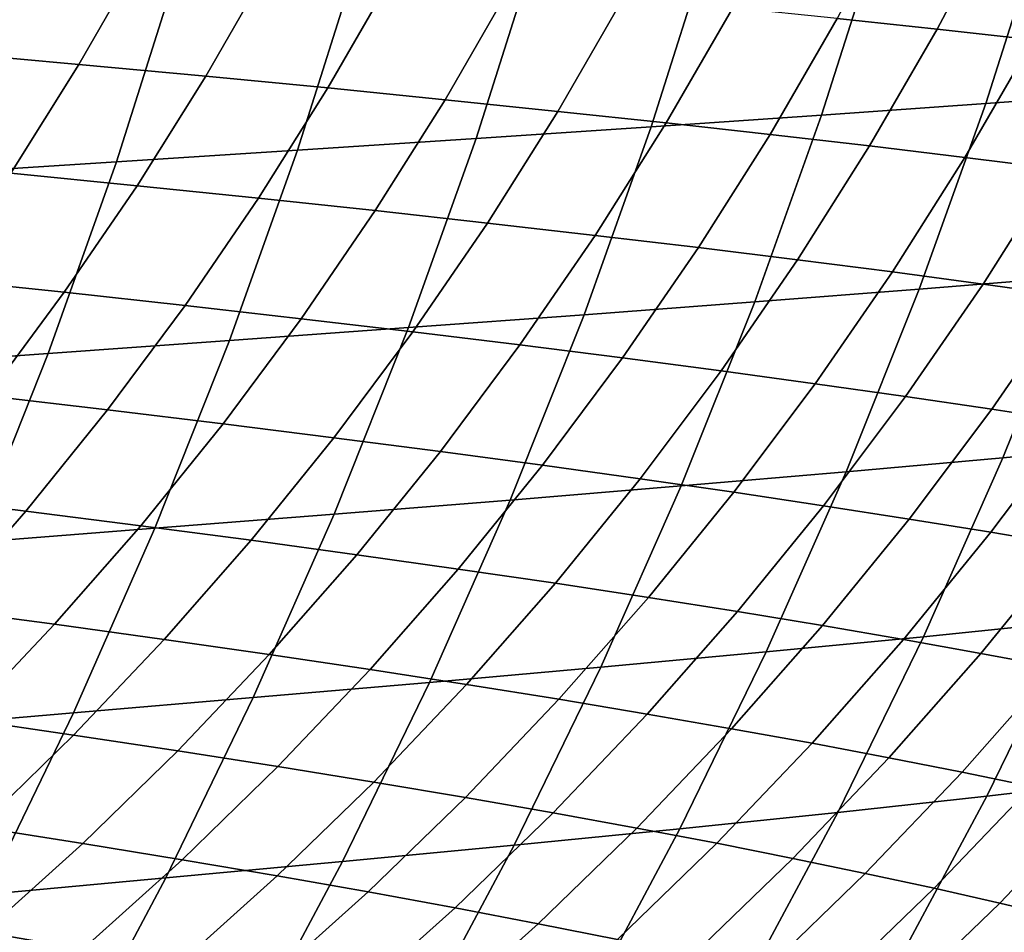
# Model space of a CAD drawing. Header units: metres. Extents: x -240 to 45, y -77 to 27.
# Tile 1039 of 1056: x 31.04 to 35.64, y -12.01 to -7.75. Entities that reach past the tile are written whole.
import ezdxf

# ---------------------------------------------------------------- set-up
doc = ezdxf.new("R2010")
doc.units = ezdxf.units.M
doc.layers.add('solid_102011X2', color=7, linetype='CONTINUOUS')

msp = doc.modelspace()

# ---------------------------------------------------------------- linework, layer by layer
at = {"layer": 'solid_102011X2'}
for points in [[(35.149315, -7.191954, 266.557312), (34.85775, -7.744752, 266.502838), (35.324764, -7.794761, 264.368408), (35.618553, -7.238393, 264.420624)], [(35.618553, -7.238393, 264.420624), (35.324764, -7.794761, 264.368408), (35.772118, -7.844484, 262.232178), (36.068081, -7.284567, 262.282166)], [(36.558884, -7.217319, 54.2243), (36.281139, -8.087921, 54.278053), (35.551895, -8.141771, 49.821568), (35.830948, -7.265382, 49.764946)], [(35.830948, -7.265382, 49.764946), (35.551895, -8.141771, 49.821568), (34.785622, -8.195791, 45.38343), (35.065994, -7.313598, 45.32407)], [(35.065994, -7.313598, 45.32407), (34.785622, -8.195791, 45.38343), (33.990448, -8.249981, 40.97644), (34.272198, -7.361967, 40.914631)], [(30.999958, -7.387221, 281.36795), (30.705156, -7.903097, 281.292023), (31.319717, -7.958549, 279.181335), (31.617262, -7.439053, 279.25473)], [(34.272198, -7.361967, 40.914631), (33.990448, -8.249981, 40.97644), (33.173294, -8.304336, 36.604523), (33.45649, -7.410484, 36.540619)], [(31.617262, -7.439053, 279.25473), (31.319717, -7.958549, 279.181335), (31.911537, -8.013742, 277.06665), (32.211773, -7.490644, 277.137512)], [(33.45649, -7.410484, 36.540619), (33.173294, -8.304336, 36.604523), (32.339539, -8.358847, 32.264374), (32.624256, -7.459141, 32.198708)], [(32.624256, -7.459141, 32.198708), (32.339539, -8.358847, 32.264374), (31.494825, -8.413509, 27.954935), (31.781137, -7.507931, 27.887833)], [(31.781137, -7.507931, 27.887833), (31.494825, -8.413509, 27.954935), (30.644909, -8.468315, 23.675983), (30.932898, -7.556849, 23.607777)], [(32.211773, -7.490644, 277.137512), (31.911537, -8.013742, 277.06665), (32.481052, -8.06867, 274.948273), (32.783924, -7.541986, 275.016602)], [(32.783924, -7.541986, 275.016602), (32.481052, -8.06867, 274.948273), (33.028698, -8.123326, 272.826538), (33.334156, -7.593075, 272.892365)], [(33.334156, -7.593075, 272.892365), (33.028698, -8.123326, 272.826538), (33.554913, -8.177703, 270.701752), (33.8629, -7.643903, 270.765137)], [(33.8629, -7.643903, 270.765137), (33.554913, -8.177703, 270.701752), (34.060143, -8.231795, 268.57428), (34.370613, -7.694464, 268.635193)], [(34.370613, -7.694464, 268.635193), (34.060143, -8.231795, 268.57428), (34.544846, -8.285595, 266.444397), (34.85775, -7.744752, 266.502838)], [(34.85775, -7.744752, 266.502838), (34.544846, -8.285595, 266.444397), (35.009476, -8.339095, 264.312347), (35.324764, -7.794761, 264.368408)], [(35.324764, -7.794761, 264.368408), (35.009476, -8.339095, 264.312347), (35.454494, -8.39229, 262.178528), (35.772118, -7.844484, 262.232178)], [(35.772118, -7.844484, 262.232178), (35.454494, -8.39229, 262.178528), (35.880356, -8.445173, 260.043152), (36.200268, -7.893915, 260.094452)], [(30.705156, -7.903097, 281.292023), (30.390697, -8.40677, 281.211029), (31.002333, -8.465755, 279.103058), (31.319717, -7.958549, 279.181335)], [(31.319717, -7.958549, 279.181335), (31.002333, -8.465755, 279.103058), (31.591284, -8.524466, 276.991058), (31.911537, -8.013742, 277.06665)], [(31.911537, -8.013742, 277.06665), (31.591284, -8.524466, 276.991058), (32.157986, -8.582894, 274.875366), (32.481052, -8.06867, 274.948273)], [(32.481052, -8.06867, 274.948273), (32.157986, -8.582894, 274.875366), (32.702877, -8.641033, 272.756317), (33.028698, -8.123326, 272.826538)], [(33.028698, -8.123326, 272.826538), (32.702877, -8.641033, 272.756317), (33.226387, -8.698875, 270.634186), (33.554913, -8.177703, 270.701752)], [(36.281139, -8.087921, 54.278053), (35.971996, -8.947475, 54.337883), (35.241287, -9.007035, 49.884594), (35.551895, -8.141771, 49.821568)], [(33.554913, -8.177703, 270.701752), (33.226387, -8.698875, 270.634186), (33.72897, -8.756414, 268.509338), (34.060143, -8.231795, 268.57428)], [(35.551895, -8.141771, 49.821568), (35.241287, -9.007035, 49.884594), (34.47353, -9.066779, 45.449512), (34.785622, -8.195791, 45.38343)], [(34.785622, -8.195791, 45.38343), (34.47353, -9.066779, 45.449512), (33.676811, -9.126709, 41.045242), (33.990448, -8.249981, 40.97644)], [(33.990448, -8.249981, 40.97644), (33.676811, -9.126709, 41.045242), (32.858036, -9.186818, 36.675655), (33.173294, -8.304336, 36.604523)], [(34.060143, -8.231795, 268.57428), (33.72897, -8.756414, 268.509338), (34.211079, -8.813643, 266.38205), (34.544846, -8.285595, 266.444397)], [(33.173294, -8.304336, 36.604523), (32.858036, -9.186818, 36.675655), (32.022575, -9.247103, 32.337475), (32.339539, -8.358847, 32.264374)], [(34.544846, -8.285595, 266.444397), (34.211079, -8.813643, 266.38205), (34.673168, -8.870553, 264.252594), (35.009476, -8.339095, 264.312347)], [(32.339539, -8.358847, 32.264374), (32.022575, -9.247103, 32.337475), (31.176069, -9.307554, 28.029642), (31.494825, -8.413509, 27.954935)], [(35.009476, -8.339095, 264.312347), (34.673168, -8.870553, 264.252594), (35.115692, -8.927137, 262.121277), (35.454494, -8.39229, 262.178528)], [(35.454494, -8.39229, 262.178528), (35.115692, -8.927137, 262.121277), (35.539112, -8.98339, 259.988403), (35.880356, -8.445173, 260.043152)], [(31.494825, -8.413509, 27.954935), (31.176069, -9.307554, 28.029642), (30.324272, -9.368167, 23.751921), (30.644909, -8.468315, 23.675983)], [(35.880356, -8.445173, 260.043152), (35.539112, -8.98339, 259.988403), (35.943878, -9.039303, 257.854279), (36.287514, -8.497736, 257.906525)], [(31.002333, -8.465755, 279.103058), (30.665585, -8.959882, 279.02002), (31.251493, -9.022018, 276.910889), (31.591284, -8.524466, 276.991058)], [(31.591284, -8.524466, 276.991058), (31.251493, -9.022018, 276.910889), (31.815212, -9.083858, 274.798035), (32.157986, -8.582894, 274.875366)], [(32.157986, -8.582894, 274.875366), (31.815212, -9.083858, 274.798035), (32.357174, -9.14539, 272.681793), (32.702877, -8.641033, 272.756317)], [(32.702877, -8.641033, 272.756317), (32.357174, -9.14539, 272.681793), (32.877823, -9.206608, 270.5625), (33.226387, -8.698875, 270.634186)], [(33.226387, -8.698875, 270.634186), (32.877823, -9.206608, 270.5625), (33.377594, -9.267505, 268.44043), (33.72897, -8.756414, 268.509338)], [(33.72897, -8.756414, 268.509338), (33.377594, -9.267505, 268.44043), (33.856949, -9.328073, 266.315887), (34.211079, -8.813643, 266.38205)], [(34.211079, -8.813643, 266.38205), (33.856949, -9.328073, 266.315887), (34.316341, -9.388304, 264.189178), (34.673168, -8.870553, 264.252594)], [(34.673168, -8.870553, 264.252594), (34.316341, -9.388304, 264.189178), (34.756222, -9.448191, 262.060577), (35.115692, -8.927137, 262.121277)], [(36.662163, -8.888038, 58.796177), (36.323685, -9.729756, 58.858524), (35.631878, -9.79481, 54.403709), (35.971996, -8.947475, 54.337883)], [(35.115692, -8.927137, 262.121277), (34.756222, -9.448191, 262.060577), (35.177048, -9.507727, 259.930359), (35.539112, -8.98339, 259.988403)], [(35.971996, -8.947475, 54.337883), (35.631878, -9.79481, 54.403709), (34.899548, -9.859994, 49.953938), (35.241287, -9.007035, 49.884594)], [(30.665585, -8.959882, 279.02002), (30.310011, -9.440176, 278.932343), (30.892704, -9.505643, 276.826233), (31.251493, -9.022018, 276.910889)], [(35.539112, -8.98339, 259.988403), (35.177048, -9.507727, 259.930359), (35.579273, -9.566903, 257.798859), (35.943878, -9.039303, 257.854279)], [(31.251493, -9.022018, 276.910889), (30.892704, -9.505643, 276.826233), (31.453272, -9.570796, 274.7164), (31.815212, -9.083858, 274.798035)], [(35.241287, -9.007035, 49.884594), (34.899548, -9.859994, 49.953938), (34.130154, -9.925375, 45.522213), (34.47353, -9.066779, 45.449512)], [(35.943878, -9.039303, 257.854279), (35.579273, -9.566903, 257.798859), (35.963356, -9.625712, 255.666351), (36.330444, -9.09487, 255.719193)], [(31.815212, -9.083858, 274.798035), (31.453272, -9.570796, 274.7164), (31.992147, -9.635626, 272.603149), (32.357174, -9.14539, 272.681793)], [(34.47353, -9.066779, 45.449512), (34.130154, -9.925375, 45.522213), (33.331734, -9.990957, 41.120945), (33.676811, -9.126709, 41.045242)], [(33.676811, -9.126709, 41.045242), (33.331734, -9.990957, 41.120945), (32.511158, -10.056735, 36.753925), (32.858036, -9.186818, 36.675655)], [(32.858036, -9.186818, 36.675655), (32.511158, -10.056735, 36.753925), (31.673811, -10.122704, 32.417915), (32.022575, -9.247103, 32.337475)], [(32.357174, -9.14539, 272.681793), (31.992147, -9.635626, 272.603149), (32.509766, -9.700126, 270.486816), (32.877823, -9.206608, 270.5625)], [(32.877823, -9.206608, 270.5625), (32.509766, -9.700126, 270.486816), (33.006573, -9.764287, 268.367676), (33.377594, -9.267505, 268.44043)], [(32.022575, -9.247103, 32.337475), (31.673811, -10.122704, 32.417915), (30.825327, -10.188857, 28.111847), (31.176069, -9.307554, 28.029642)], [(33.377594, -9.267505, 268.44043), (33.006573, -9.764287, 268.367676), (33.483021, -9.828101, 266.246063), (33.856949, -9.328073, 266.315887)], [(31.176069, -9.307554, 28.029642), (30.825327, -10.188857, 28.111847), (29.971449, -10.255189, 23.83548), (30.324272, -9.368167, 23.751921)], [(33.856949, -9.328073, 266.315887), (33.483021, -9.828101, 266.246063), (33.939564, -9.891561, 264.122223), (34.316341, -9.388304, 264.189178)], [(34.316341, -9.388304, 264.189178), (33.939564, -9.891561, 264.122223), (34.376656, -9.954658, 261.99646), (34.756222, -9.448191, 262.060577)], [(34.756222, -9.448191, 262.060577), (34.376656, -9.954658, 261.99646), (34.794746, -10.017385, 259.86908), (35.177048, -9.507727, 259.930359)], [(30.892704, -9.505643, 276.826233), (30.515471, -9.974588, 276.737213), (31.072725, -10.042955, 274.630554), (31.453272, -9.570796, 274.7164)], [(35.177048, -9.507727, 259.930359), (34.794746, -10.017385, 259.86908), (35.19429, -10.079733, 257.740356), (35.579273, -9.566903, 257.798859)], [(31.453272, -9.570796, 274.7164), (31.072725, -10.042955, 274.630554), (31.608355, -10.110984, 272.520447), (31.992147, -9.635626, 272.603149)], [(35.579273, -9.566903, 257.798859), (35.19429, -10.079733, 257.740356), (35.575741, -10.141694, 255.610565), (35.963356, -9.625712, 255.666351)], [(31.992147, -9.635626, 272.603149), (31.608355, -10.110984, 272.520447), (32.122791, -10.178664, 270.407227), (32.509766, -9.700126, 270.486816)], [(35.963356, -9.625712, 255.666351), (35.575741, -10.141694, 255.610565), (35.939552, -10.20326, 253.480011), (36.329742, -9.684147, 253.533112)], [(32.509766, -9.700126, 270.486816), (32.122791, -10.178664, 270.407227), (32.616482, -10.245991, 268.291199), (33.006573, -9.764287, 268.367676)], [(36.323685, -9.729756, 58.858524), (35.954857, -10.558192, 58.926464), (35.261257, -10.628773, 54.475437), (35.631878, -9.79481, 54.403709)], [(33.006573, -9.764287, 268.367676), (32.616482, -10.245991, 268.291199), (33.08987, -10.312953, 266.172638), (33.483021, -9.828101, 266.246063)], [(33.483021, -9.828101, 266.246063), (33.08987, -10.312953, 266.172638), (33.543419, -10.379542, 264.051819), (33.939564, -9.891561, 264.122223)], [(35.631878, -9.79481, 54.403709), (35.261257, -10.628773, 54.475437), (34.527168, -10.699491, 50.029499), (34.899548, -9.859994, 49.953938)], [(34.899548, -9.859994, 49.953938), (34.527168, -10.699491, 50.029499), (33.755993, -10.770419, 45.601437), (34.130154, -9.925375, 45.522213)], [(33.939564, -9.891561, 264.122223), (33.543419, -10.379542, 264.051819), (33.977573, -10.445752, 261.929047), (34.376656, -9.954658, 261.99646)], [(34.130154, -9.925375, 45.522213), (33.755993, -10.770419, 45.601437), (32.955719, -10.841563, 41.203434), (33.331734, -9.990957, 41.120945)], [(34.376656, -9.954658, 261.99646), (33.977573, -10.445752, 261.929047), (34.392788, -10.511573, 259.804626), (34.794746, -10.017385, 259.86908)], [(30.515471, -9.974588, 276.737213), (30.120365, -10.428123, 276.643982), (30.67415, -10.499598, 274.540619), (31.072725, -10.042955, 274.630554)], [(33.331734, -9.990957, 41.120945), (32.955719, -10.841563, 41.203434), (32.13319, -10.912918, 36.839211), (32.511158, -10.056735, 36.753925)], [(31.072725, -10.042955, 274.630554), (30.67415, -10.499598, 274.540619), (31.206377, -10.570719, 272.433807), (31.608355, -10.110984, 272.520447)], [(32.511158, -10.056735, 36.753925), (32.13319, -10.912918, 36.839211), (31.293793, -10.98448, 32.505558), (31.673811, -10.122704, 32.417915)], [(34.794746, -10.017385, 259.86908), (34.392788, -10.511573, 259.804626), (34.789513, -10.576997, 257.678802), (35.19429, -10.079733, 257.740356)], [(35.19429, -10.079733, 257.740356), (34.789513, -10.576997, 257.678802), (35.168198, -10.642015, 255.55191), (35.575741, -10.141694, 255.610565)], [(31.673811, -10.122704, 32.417915), (31.293793, -10.98448, 32.505558), (30.443155, -11.056244, 28.201418), (30.825327, -10.188857, 28.111847)], [(31.608355, -10.110984, 272.520447), (31.206377, -10.570719, 272.433807), (31.717482, -10.641477, 270.323853), (32.122791, -10.178664, 270.407227)], [(35.575741, -10.141694, 255.610565), (35.168198, -10.642015, 255.55191), (35.529301, -10.706618, 253.424179), (35.939552, -10.20326, 253.480011)], [(32.122791, -10.178664, 270.407227), (31.717482, -10.641477, 270.323853), (32.207905, -10.711864, 268.21106), (32.616482, -10.245991, 268.291199)], [(32.616482, -10.245991, 268.291199), (32.207905, -10.711864, 268.21106), (32.678097, -10.78187, 266.095703), (33.08987, -10.312953, 266.172638)], [(35.939552, -10.20326, 253.480011), (35.529301, -10.706618, 253.424179), (35.873268, -10.7708, 251.295914), (36.286175, -10.264425, 251.348984)], [(33.08987, -10.312953, 266.172638), (32.678097, -10.78187, 266.095703), (33.128506, -10.851487, 263.978088), (33.543419, -10.379542, 264.051819)], [(33.543419, -10.379542, 264.051819), (33.128506, -10.851487, 263.978088), (33.559586, -10.920707, 261.858459), (33.977573, -10.445752, 261.929047)], [(33.977573, -10.445752, 261.929047), (33.559586, -10.920707, 261.858459), (33.971786, -10.98952, 259.737122), (34.392788, -10.511573, 259.804626)], [(30.67415, -10.499598, 274.540619), (30.258171, -10.940031, 274.446777), (30.78685, -11.014134, 272.343414), (31.206377, -10.570719, 272.433807)], [(34.392788, -10.511573, 259.804626), (33.971786, -10.98952, 259.737122), (34.365559, -11.057918, 257.614349), (34.789513, -10.576997, 257.678802)], [(36.607357, -10.487642, 63.373169), (36.210644, -11.296219, 63.442726), (35.556149, -11.372201, 58.999908), (35.954857, -10.558192, 58.926464)], [(35.954857, -10.558192, 58.926464), (35.556149, -11.372201, 58.999908), (34.860626, -11.448214, 54.552975), (35.261257, -10.628773, 54.475437)], [(31.206377, -10.570719, 272.433807), (30.78685, -11.014134, 272.343414), (31.294476, -11.08786, 270.236877), (31.717482, -10.641477, 270.323853)], [(34.789513, -10.576997, 257.678802), (34.365559, -11.057918, 257.614349), (34.741348, -11.125892, 255.490463), (35.168198, -10.642015, 255.55191)], [(31.717482, -10.641477, 270.323853), (31.294476, -11.08786, 270.236877), (31.781488, -11.1612, 268.127472), (32.207905, -10.711864, 268.21106)], [(35.261257, -10.628773, 54.475437), (34.860626, -11.448214, 54.552975), (34.124641, -11.524371, 50.111176), (34.527168, -10.699491, 50.029499)], [(35.168198, -10.642015, 255.55191), (34.741348, -11.125892, 255.490463), (35.099613, -11.193433, 253.365692), (35.529301, -10.706618, 253.424179)], [(34.527168, -10.699491, 50.029499), (34.124641, -11.524371, 50.111176), (33.351555, -11.600752, 45.687069), (33.755993, -10.770419, 45.601437)], [(32.207905, -10.711864, 268.21106), (31.781488, -11.1612, 268.127472), (32.248341, -11.234141, 266.015442), (32.678097, -10.78187, 266.095703)], [(35.529301, -10.706618, 253.424179), (35.099613, -11.193433, 253.365692), (35.4408, -11.260532, 251.240341), (35.873268, -10.7708, 251.295914)], [(32.678097, -10.78187, 266.095703), (32.248341, -11.234141, 266.015442), (32.695477, -11.306679, 263.901123), (33.128506, -10.851487, 263.978088)], [(33.755993, -10.770419, 45.601437), (33.351555, -11.600752, 45.687069), (32.549286, -11.677362, 41.292599), (32.955719, -10.841563, 41.203434)], [(35.873268, -10.7708, 251.295914), (35.4408, -11.260532, 251.240341), (35.765362, -11.327181, 249.114594), (36.200558, -10.834551, 249.167313)], [(32.955719, -10.841563, 41.203434), (32.549286, -11.677362, 41.292599), (31.724667, -11.754201, 36.931393), (32.13319, -10.912918, 36.839211)], [(33.128506, -10.851487, 263.978088), (32.695477, -11.306679, 263.901123), (33.123348, -11.378801, 261.78479), (33.559586, -10.920707, 261.858459)], [(32.13319, -10.912918, 36.839211), (31.724667, -11.754201, 36.931393), (30.883066, -11.831263, 32.600288), (31.293793, -10.98448, 32.505558)], [(33.559586, -10.920707, 261.858459), (33.123348, -11.378801, 261.78479), (33.532406, -11.4505, 259.666687), (33.971786, -10.98952, 259.737122)], [(31.293793, -10.98448, 32.505558), (30.883066, -11.831263, 32.600288), (30.030117, -11.908544, 28.298223), (30.443155, -11.056244, 28.201418)], [(30.78685, -11.014134, 272.343414), (30.350414, -11.440541, 272.249359), (30.85442, -11.51712, 270.146393), (31.294476, -11.08786, 270.236877)], [(33.971786, -10.98952, 259.737122), (33.532406, -11.4505, 259.666687), (33.923092, -11.521768, 257.547119), (34.365559, -11.057918, 257.614349)], [(34.365559, -11.057918, 257.614349), (33.923092, -11.521768, 257.547119), (34.295864, -11.592592, 255.426346), (34.741348, -11.125892, 255.490463)], [(31.294476, -11.08786, 270.236877), (30.85442, -11.51712, 270.146393), (31.337889, -11.593298, 268.040497), (31.781488, -11.1612, 268.127472)], [(31.781488, -11.1612, 268.127472), (31.337889, -11.593298, 268.040497), (31.801264, -11.669065, 265.931976), (32.248341, -11.234141, 266.015442)], [(34.741348, -11.125892, 255.490463), (34.295864, -11.592592, 255.426346), (34.651165, -11.662966, 253.304672), (35.099613, -11.193433, 253.365692)], [(35.099613, -11.193433, 253.365692), (34.651165, -11.662966, 253.304672), (34.989449, -11.73288, 251.182343), (35.4408, -11.260532, 251.240341)], [(32.248341, -11.234141, 266.015442), (31.801264, -11.669065, 265.931976), (32.244995, -11.744409, 263.821106), (32.695477, -11.306679, 263.901123)], [(35.4408, -11.260532, 251.240341), (34.989449, -11.73288, 251.182343), (35.311161, -11.802323, 249.05957), (35.765362, -11.327181, 249.114594)], [(36.210644, -11.296219, 63.442726), (35.784733, -12.089358, 63.517403), (35.128101, -12.17067, 59.078754), (35.556149, -11.372201, 58.999908)], [(32.695477, -11.306679, 263.901123), (32.244995, -11.744409, 263.821106), (32.669529, -11.819324, 261.70816), (33.123348, -11.378801, 261.78479)], [(35.765362, -11.327181, 249.114594), (35.311161, -11.802323, 249.05957), (35.61676, -11.87129, 246.936539), (36.073753, -11.393371, 246.988632)], [(33.123348, -11.378801, 261.78479), (32.669529, -11.819324, 261.70816), (33.075314, -11.893798, 259.593414), (33.532406, -11.4505, 259.666687)], [(35.556149, -11.372201, 58.999908), (35.128101, -12.17067, 59.078754), (34.430515, -12.252012, 54.636215), (34.860626, -11.448214, 54.552975)], [(36.073753, -11.393371, 246.988632), (35.61676, -11.87129, 246.936539), (35.906696, -11.939769, 244.813431), (36.366428, -11.459093, 244.862656)], [(33.532406, -11.4505, 259.666687), (33.075314, -11.893798, 259.593414), (33.462799, -11.967823, 257.477142), (33.923092, -11.521768, 257.547119)], [(34.860626, -11.448214, 54.552975), (34.430515, -12.252012, 54.636215), (33.692509, -12.333506, 50.19886), (34.124641, -11.524371, 50.111176)], [(30.85442, -11.51712, 270.146393), (30.397989, -11.928586, 270.052521), (30.877779, -12.007484, 267.950287), (31.337889, -11.593298, 268.040497)], [(34.124641, -11.524371, 50.111176), (33.692509, -12.333506, 50.19886), (32.917381, -12.415236, 45.778996), (33.351555, -11.600752, 45.687069)], [(33.923092, -11.521768, 257.547119), (33.462799, -11.967823, 257.477142), (33.832424, -12.041389, 255.35965), (34.295864, -11.592592, 255.426346)], [(31.337889, -11.593298, 268.040497), (30.877779, -12.007484, 267.950287), (31.337551, -12.085957, 265.845367), (31.801264, -11.669065, 265.931976)], [(33.351555, -11.600752, 45.687069), (32.917381, -12.415236, 45.778996), (32.112995, -12.497212, 41.388309), (32.549286, -11.677362, 41.292599)], [(34.295864, -11.592592, 255.426346), (33.832424, -12.041389, 255.35965), (34.184647, -12.114487, 253.241196), (34.651165, -11.662966, 253.304672)], [(31.801264, -11.669065, 265.931976), (31.337551, -12.085957, 265.845367), (31.777752, -12.163993, 263.738068), (32.244995, -11.744409, 263.821106)], [(34.651165, -11.662966, 253.304672), (34.184647, -12.114487, 253.241196), (34.519909, -12.187107, 251.122025), (34.989449, -11.73288, 251.182343)], [(32.549286, -11.677362, 41.292599), (32.112995, -12.497212, 41.388309), (31.286142, -12.579432, 37.030342), (31.724667, -11.754201, 36.931393)], [(31.724667, -11.754201, 36.931393), (31.286142, -12.579432, 37.030342), (30.4422, -12.661891, 32.701969), (30.883066, -11.831263, 32.600288)], [(32.244995, -11.744409, 263.821106), (31.777752, -12.163993, 263.738068), (32.198826, -12.241583, 261.628662), (32.669529, -11.819324, 261.70816)], [(34.989449, -11.73288, 251.182343), (34.519909, -12.187107, 251.122025), (34.838661, -12.259239, 249.00235), (35.311161, -11.802323, 249.05957)], [(35.311161, -11.802323, 249.05957), (34.838661, -12.259239, 249.00235), (35.141354, -12.330875, 246.88237), (35.61676, -11.87129, 246.936539)], [(32.669529, -11.819324, 261.70816), (32.198826, -12.241583, 261.628662), (32.601215, -12.318718, 259.517426), (33.075314, -11.893798, 259.593414)], [(33.075314, -11.893798, 259.593414), (32.601215, -12.318718, 259.517426), (32.985374, -12.395387, 257.404602), (33.462799, -11.967823, 257.477142)], [(35.61676, -11.87129, 246.936539), (35.141354, -12.330875, 246.88237), (35.42844, -12.402004, 244.762253), (35.906696, -11.939769, 244.813431)], [(35.906696, -11.939769, 244.813431), (35.42844, -12.402004, 244.762253), (35.700371, -12.472618, 242.642197), (36.181423, -12.007751, 242.690445)], [(33.462799, -11.967823, 257.477142), (32.985374, -12.395387, 257.404602), (33.351742, -12.471581, 255.290482), (33.832424, -12.041389, 255.35965)], [(30.877779, -12.007484, 267.950287), (30.40189, -12.403133, 267.856964), (30.857933, -12.484191, 265.755798), (31.337551, -12.085957, 265.845367)]]:
    msp.add_3dface(points, dxfattribs=at)

doc.saveas('drawing.dxf')
